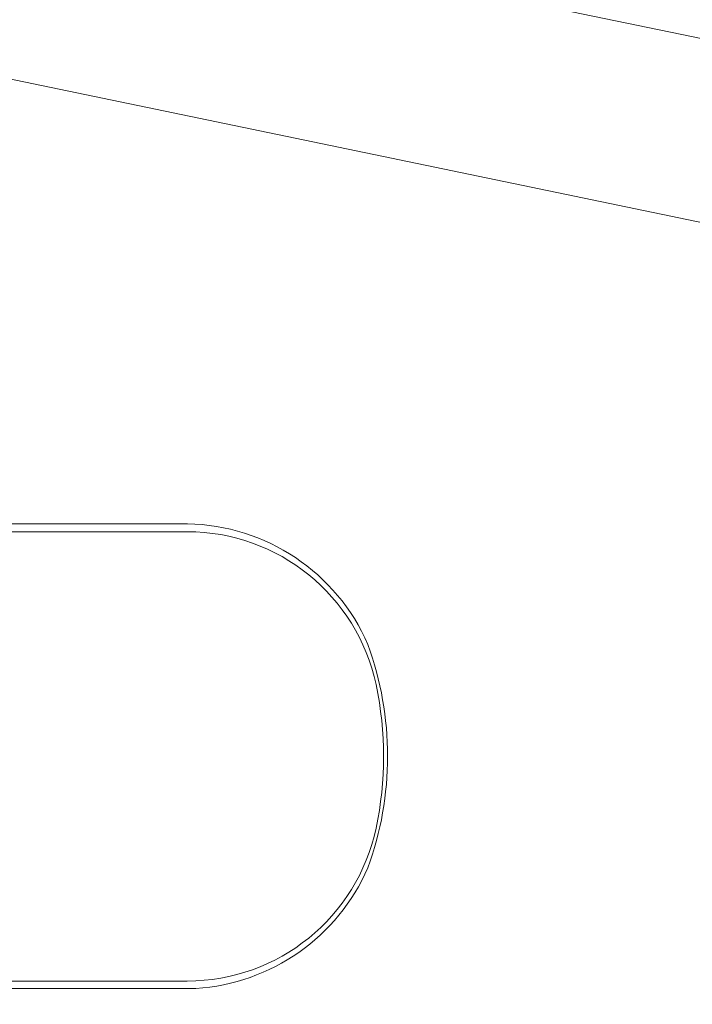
# Model space of a CAD drawing. Header units: millimetres. Extents: x 567 to 934, y -1 to 364.
# Tile 711 of 1056: x 781.89 to 782.93, y 110.22 to 111.75. Entities that reach past the tile are written whole.
import ezdxf

# ---------------------------------------------------------------- set-up
doc = ezdxf.new("R2010")
doc.units = ezdxf.units.MM
doc.header["$MEASUREMENT"] = 0
for name, color, linetype, lineweight in [('A-WALL', 7, 'Continuous', 25), ('C-PROP-LINE', 7, 'Continuous', 25), ('Peças hidrossanitárias', 7, 'Continuous', 13)]:
    doc.layers.add(name, color=color, linetype=linetype, lineweight=lineweight)

msp = doc.modelspace()

# ---------------------------------------------------------------- linework, layer by layer
at = {"layer": 'A-WALL', "color": 8, "lineweight": 5}
for p, q in [((788.479, 110.5708), (763.6793, 115.7183)), ((781.4897, 111.7356), (784.359, 111.14))]:
    msp.add_line(p, q, dxfattribs=at)
at = {"layer": 'C-PROP-LINE', "color": 8, "lineweight": 5}
msp.add_line((827.8839, 102.3918), (763.6793, 115.7183), dxfattribs=at)
at = {"layer": 'Peças hidrossanitárias', "color": 8, "lineweight": 5}
for p, q in [((782.1467, 110.9641), (781.6515, 110.9641)), ((781.7435, 110.9519), (782.1465, 110.9519)), ((782.1465, 110.2527), (781.7572, 110.2527)), ((781.6515, 110.2412), (782.1599, 110.2412))]:
    msp.add_line(p, q, dxfattribs=at)
for centre, radius, start, end in [((782.1413, 110.6518), 0.3124, 23.5162, 88.9974), ((782.1465, 110.6515), 0.3004, 12, 90), ((781.9481, 110.6026), 0.5102, 340.0784, 19.9216), ((781.915, 110.6023), 0.5371, 348, 12), ((782.1465, 110.5531), 0.3004, 270, 348), ((782.14, 110.5546), 0.314, 273.6172, 336.3827)]:
    msp.add_arc(centre, radius, start, end, dxfattribs=at)

doc.saveas('drawing.dxf')
